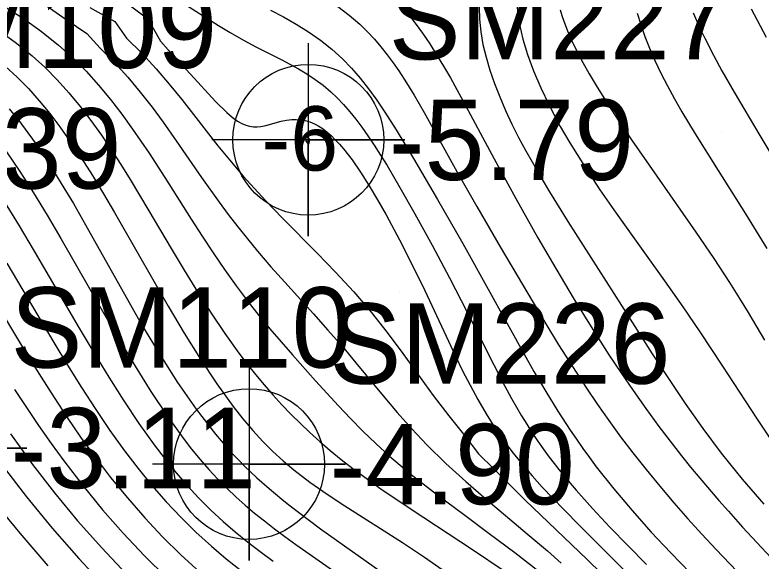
# Model space of a CAD drawing. Extents: x 2602990 to 2605851, y 618069 to 619180.
# Drawn here: x 2604068.06 to 2604091.24, y 618776.64 to 618793.62 of the extents above; entities that cross this region are included whole.
import ezdxf

# ---------------------------------------------------------------- set-up
doc = ezdxf.new("R2010")
doc.units = 0
for name, color, linetype in [('Default', 7, 'Continuous'), ('DTM Contours Major', 7, 'Continuous'), ('DTM Contours Minor', 7, 'Continuous'), ('DTM Contours Minor Text', 7, 'Continuous'), ('Exist DTM Breakline Underwater', 7, 'Continuous'), ('Exist DTM Regular Point Underwater CELL', 7, 'Continuous'), ('Exist DTM Regular Point Underwater Cogo Elevation', 7, 'Continuous'), ('Exist DTM Regular Point Underwater Cogo Number', 7, 'Continuous'), ('Exist DTM Scan Elevation Point', 7, 'Continuous')]:
    doc.layers.add(name, color=color, linetype=linetype)

# ---------------------------------------------------------------- blocks, each defined once
blk = doc.blocks.new('POINT_DISPLAY')
at = {"layer": 'Default'}
blk.add_line((0, 0), (0, 0), dxfattribs=at)

msp = doc.modelspace()

# ---------------------------------------------------------------- linework, layer by layer
at = {"layer": 'DTM Contours Major'}
for points in [[(2604071.442, 618794.059), (2604072.181, 618793.504), (2604072.575, 618792.808), (2604073.057, 618792.27), (2604073.514, 618791.782), (2604074.291, 618790.936), (2604074.642, 618790.587), (2604074.806, 618790.444), (2604074.97, 618790.325), (2604075.101, 618790.249), (2604075.227, 618790.194), (2604075.348, 618790.161), (2604075.465, 618790.145), (2604075.582, 618790.145), (2604075.7, 618790.158), (2604075.851, 618790.188), (2604076.325, 618790.316), (2604076.489, 618790.351), (2604076.657, 618790.373), (2604076.794, 618790.376), (2604076.934, 618790.365), (2604077.074, 618790.339), (2604077.216, 618790.297), (2604077.359, 618790.239), (2604077.502, 618790.162), (2604077.628, 618790.079), (2604077.755, 618789.982), (2604077.882, 618789.87), (2604078.01, 618789.745), (2604078.139, 618789.607), (2604078.268, 618789.456), (2604078.531, 618789.116), (2604078.796, 618788.733), (2604079.061, 618788.315), (2604079.325, 618787.872), (2604079.585, 618787.41), (2604080.005, 618786.626), (2604080.325, 618785.999), (2604080.786, 618785.056), (2604081.747, 618783.011), (2604081.966, 618782.561), (2604082.195, 618782.111), (2604082.436, 618781.663), (2604082.693, 618781.22), (2604082.967, 618780.784), (2604083.263, 618780.355), (2604083.534, 618779.996), (2604083.822, 618779.643), (2604084.124, 618779.293), (2604084.44, 618778.945), (2604084.768, 618778.596), (2604085.107, 618778.245), (2604085.605, 618777.738), (2604086.632, 618776.711), (2604088.158, 618775.194)], [(2604090.931, 618793.809), (2604091.397, 618792.93)], [(2604066.41, 618786.435), (2604068.071, 618783.659), (2604068.469, 618783.003), (2604068.869, 618782.358), (2604069.272, 618781.725), (2604069.681, 618781.104), (2604070.098, 618780.498), (2604070.525, 618779.905), (2604071.03, 618779.246), (2604071.551, 618778.608), (2604072.089, 618777.992), (2604072.643, 618777.401), (2604073.213, 618776.836), (2604073.799, 618776.298)]]:
    msp.add_lwpolyline(points, dxfattribs=at)
at = {"layer": 'DTM Contours Minor'}
for points in [[(2604067.735, 618793.886), (2604068.318, 618793.512), (2604068.88, 618793.113), (2604069.414, 618792.686), (2604069.853, 618792.289), (2604070.266, 618791.873), (2604070.656, 618791.44), (2604071.026, 618790.994), (2604071.377, 618790.538), (2604071.713, 618790.074), (2604071.971, 618789.701), (2604072.223, 618789.324), (2604072.713, 618788.565), (2604073.533, 618787.272), (2604073.872, 618786.746), (2604074.218, 618786.223), (2604074.572, 618785.706), (2604074.934, 618785.198), (2604075.305, 618784.7), (2604075.637, 618784.278), (2604075.976, 618783.864), (2604076.323, 618783.456), (2604076.675, 618783.051), (2604077.397, 618782.244), (2604078.107, 618781.467), (2604078.477, 618781.076), (2604078.863, 618780.685), (2604079.268, 618780.294), (2604079.697, 618779.906), (2604080.421, 618779.298), (2604081.192, 618778.695), (2604081.989, 618778.096), (2604082.792, 618777.501), (2604083.583, 618776.907), (2604084.34, 618776.314)], [(2604069.026, 618793.914), (2604069.645, 618793.478), (2604070.293, 618793.048), (2604070.704, 618792.588), (2604071.147, 618792.144), (2604071.561, 618791.688), (2604071.95, 618791.223), (2604072.315, 618790.754), (2604072.661, 618790.287), (2604073.07, 618789.71), (2604073.856, 618788.572), (2604074.402, 618787.805), (2604074.685, 618787.422), (2604074.977, 618787.04), (2604075.279, 618786.659), (2604075.593, 618786.277), (2604076.007, 618785.796), (2604076.437, 618785.313), (2604077.329, 618784.331), (2604077.781, 618783.826), (2604078.23, 618783.31), (2604078.652, 618782.807), (2604079.499, 618781.779), (2604079.934, 618781.264), (2604080.385, 618780.753), (2604080.857, 618780.252), (2604081.445, 618779.677), (2604082.06, 618779.117), (2604082.693, 618778.569), (2604083.973, 618777.492), (2604084.601, 618776.957), (2604085.031, 618776.579)], [(2604073.17, 618794.062), (2604074.38, 618793.3), (2604074.741, 618793.079), (2604075.085, 618792.878), (2604075.515, 618792.647), (2604076.327, 618792.24), (2604076.599, 618792.098), (2604076.865, 618791.949), (2604077.127, 618791.791), (2604077.381, 618791.621), (2604077.628, 618791.437), (2604077.867, 618791.237), (2604078.071, 618791.044), (2604078.269, 618790.836), (2604078.462, 618790.615), (2604078.651, 618790.379), (2604078.837, 618790.131), (2604079.021, 618789.869), (2604079.219, 618789.574), (2604079.417, 618789.264), (2604079.616, 618788.942), (2604080.017, 618788.261), (2604080.484, 618787.437), (2604081.018, 618786.464), (2604081.554, 618785.454), (2604082.101, 618784.384), (2604082.93, 618782.74), (2604083.206, 618782.213), (2604083.483, 618781.702), (2604083.795, 618781.16), (2604083.955, 618780.897), (2604084.119, 618780.638), (2604084.289, 618780.382), (2604084.464, 618780.13), (2604084.621, 618779.916), (2604084.95, 618779.489), (2604085.304, 618779.061), (2604085.49, 618778.844), (2604085.999, 618778.276), (2604086.54, 618777.697), (2604087.105, 618777.115), (2604087.681, 618776.536)], [(2604078.092, 618793.883), (2604078.443, 618793.614), (2604078.77, 618793.332), (2604079.004, 618793.105), (2604079.223, 618792.871), (2604079.429, 618792.631), (2604079.624, 618792.386), (2604079.807, 618792.136), (2604079.982, 618791.884), (2604080.224, 618791.511), (2604080.455, 618791.133), (2604080.768, 618790.59), (2604081.787, 618788.754), (2604082.405, 618787.663), (2604083.133, 618786.412), (2604084.518, 618784.073), (2604084.948, 618783.367), (2604085.171, 618783.009), (2604085.487, 618782.514), (2604085.816, 618782.014), (2604086.156, 618781.513), (2604086.509, 618781.01), (2604086.873, 618780.51), (2604087.25, 618780.012), (2604087.665, 618779.486), (2604088.091, 618778.967), (2604088.525, 618778.458), (2604088.962, 618777.96), (2604089.401, 618777.476), (2604089.838, 618777.007), (2604090.488, 618776.33)], [(2604082.483, 618793.862), (2604082.489, 618793.488), (2604082.527, 618793.102), (2604082.596, 618792.705), (2604082.691, 618792.307), (2604082.811, 618791.902), (2604082.953, 618791.491), (2604083.116, 618791.074), (2604083.297, 618790.655), (2604083.496, 618790.232), (2604083.705, 618789.817), (2604083.928, 618789.399), (2604084.163, 618788.979), (2604084.409, 618788.555), (2604084.666, 618788.126), (2604085.238, 618787.203), (2604086.905, 618784.592), (2604087.857, 618783.091), (2604088.359, 618782.318), (2604088.881, 618781.541), (2604089.427, 618780.765), (2604090, 618780), (2604090.649, 618779.192), (2604091.319, 618778.408)], [(2604083.658, 618793.877), (2604083.684, 618793.608), (2604083.73, 618793.325), (2604083.835, 618792.871), (2604083.981, 618792.39), (2604084.167, 618791.884), (2604084.39, 618791.359), (2604084.649, 618790.817), (2604084.997, 618790.16), (2604085.296, 618789.644), (2604085.747, 618788.92), (2604086.231, 618788.19), (2604086.735, 618787.461), (2604088.24, 618785.352), (2604088.807, 618784.543), (2604089.331, 618783.775), (2604090.038, 618782.706), (2604091.092, 618781.085), (2604091.574, 618780.369)], [(2604070.385, 618793.856), (2604071.157, 618793.422), (2604071.527, 618792.902), (2604072, 618792.431), (2604072.44, 618791.952), (2604072.852, 618791.47), (2604073.24, 618790.991), (2604074.363, 618789.556), (2604074.722, 618789.114), (2604075.152, 618788.608), (2604075.61, 618788.098), (2604075.851, 618787.839), (2604076.36, 618787.313), (2604077.456, 618786.206), (2604078.02, 618785.621), (2604078.58, 618785.013), (2604079.125, 618784.378), (2604079.624, 618783.748), (2604080.106, 618783.101), (2604081.054, 618781.795), (2604081.534, 618781.154), (2604082.029, 618780.533), (2604082.455, 618779.979), (2604082.949, 618779.504), (2604083.427, 618779.014), (2604083.91, 618778.537), (2604085.83, 618776.696), (2604086.293, 618776.243)], [(2604075.994, 618793.774), (2604076.398, 618793.562), (2604076.793, 618793.338), (2604077.176, 618793.098), (2604077.546, 618792.841), (2604077.9, 618792.562), (2604078.236, 618792.258), (2604078.517, 618791.967), (2604078.785, 618791.654), (2604079.044, 618791.322), (2604079.296, 618790.972), (2604079.544, 618790.603), (2604079.897, 618790.05), (2604080.435, 618789.163), (2604081.186, 618787.888), (2604081.972, 618786.518), (2604082.763, 618785.099), (2604083.824, 618783.167), (2604084.181, 618782.534), (2604084.547, 618781.911), (2604084.922, 618781.301), (2604085.302, 618780.718), (2604085.498, 618780.43), (2604085.699, 618780.145), (2604085.905, 618779.861), (2604086.117, 618779.578), (2604086.661, 618778.89), (2604087.233, 618778.21), (2604087.826, 618777.545), (2604088.43, 618776.899), (2604089.037, 618776.279)], [(2604080.264, 618793.665), (2604080.495, 618793.366), (2604080.72, 618793.053), (2604080.941, 618792.726), (2604081.158, 618792.386), (2604081.372, 618792.034), (2604081.584, 618791.669), (2604081.924, 618791.056), (2604082.946, 618789.145), (2604083.616, 618787.918), (2604084.3, 618786.698), (2604084.856, 618785.735), (2604085.429, 618784.776), (2604086.009, 618783.84), (2604086.512, 618783.057), (2604086.881, 618782.502), (2604087.263, 618781.942), (2604087.658, 618781.382), (2604088.065, 618780.824), (2604088.482, 618780.274), (2604088.762, 618779.917), (2604089.046, 618779.564), (2604089.334, 618779.216), (2604089.921, 618778.529), (2604090.22, 618778.19), (2604090.662, 618777.7), (2604091.108, 618777.217), (2604091.552, 618776.745)], [(2604084.994, 618793.782), (2604085.044, 618793.609), (2604085.104, 618793.429), (2604085.22, 618793.129), (2604085.36, 618792.813), (2604085.521, 618792.484), (2604085.702, 618792.143), (2604085.9, 618791.791), (2604086.114, 618791.43), (2604086.454, 618790.884), (2604086.821, 618790.321), (2604087.214, 618789.739), (2604087.997, 618788.608), (2604089.207, 618786.872), (2604089.764, 618786.049), (2604090.252, 618785.301), (2604090.563, 618784.809), (2604090.831, 618784.373), (2604091.347, 618783.507)], [(2604087.391, 618793.679), (2604087.497, 618793.322), (2604087.622, 618792.958), (2604087.766, 618792.59), (2604087.935, 618792.202), (2604088.123, 618791.81), (2604088.327, 618791.415), (2604088.546, 618791.017), (2604088.776, 618790.616), (2604089.187, 618789.932), (2604089.905, 618788.79), (2604090.755, 618787.442), (2604091.419, 618786.361)], [(2604089.128, 618793.692), (2604089.239, 618793.43), (2604089.358, 618793.168), (2604089.485, 618792.904), (2604089.757, 618792.374), (2604090.022, 618791.888), (2604090.402, 618791.223), (2604091.198, 618789.877), (2604092.698, 618787.382)], [(2604067.606, 618793.11), (2604068.11, 618792.747), (2604068.592, 618792.357), (2604068.992, 618791.991), (2604069.372, 618791.605), (2604069.736, 618791.2), (2604070.083, 618790.777), (2604070.418, 618790.338), (2604070.741, 618789.885), (2604071.046, 618789.435), (2604071.344, 618788.973), (2604071.638, 618788.503), (2604072.218, 618787.537), (2604072.911, 618786.366), (2604073.318, 618785.686), (2604073.731, 618785.012), (2604074.151, 618784.352), (2604074.578, 618783.714), (2604075.013, 618783.106), (2604075.271, 618782.767), (2604075.532, 618782.439), (2604075.799, 618782.12), (2604076.072, 618781.809), (2604076.353, 618781.505), (2604076.642, 618781.205), (2604076.927, 618780.922), (2604077.222, 618780.64), (2604077.531, 618780.36), (2604077.854, 618780.081), (2604078.193, 618779.802), (2604078.552, 618779.522), (2604079.423, 618778.89), (2604080.362, 618778.254), (2604082.3, 618776.984), (2604083.228, 618776.355)], [(2604067.768, 618792.024), (2604068.129, 618791.69), (2604068.476, 618791.334), (2604068.812, 618790.956), (2604069.137, 618790.558), (2604069.454, 618790.14), (2604069.765, 618789.703), (2604070.116, 618789.178), (2604070.463, 618788.632), (2604070.808, 618788.066), (2604071.153, 618787.482), (2604071.848, 618786.27), (2604072.331, 618785.421), (2604072.822, 618784.569), (2604073.319, 618783.73), (2604073.821, 618782.919), (2604074.326, 618782.154), (2604074.832, 618781.451), (2604075.138, 618781.063), (2604075.446, 618780.7), (2604075.761, 618780.359), (2604076.07, 618780.053), (2604076.391, 618779.76), (2604076.726, 618779.479), (2604077.223, 618779.098), (2604077.752, 618778.727), (2604078.307, 618778.358), (2604080.096, 618777.217), (2604080.78, 618776.765), (2604081.467, 618776.288)], [(2604067.88, 618790.706), (2604068.173, 618790.344), (2604068.46, 618789.962), (2604068.744, 618789.56), (2604069.122, 618788.989), (2604069.497, 618788.386), (2604069.873, 618787.756), (2604070.249, 618787.101), (2604071.512, 618784.846), (2604072.024, 618783.949), (2604072.555, 618783.062), (2604073.106, 618782.196), (2604073.683, 618781.366), (2604074.288, 618780.587), (2604074.463, 618780.38), (2604074.64, 618780.178), (2604074.82, 618779.981), (2604075.004, 618779.787), (2604075.193, 618779.596), (2604075.57, 618779.236), (2604075.951, 618778.898), (2604076.353, 618778.563), (2604076.561, 618778.396), (2604077.553, 618777.647), (2604079.714, 618776.106)], [(2604077.193, 618789.785), (2604077.161, 618789.802), (2604077.117, 618789.807), (2604077.098, 618789.8), (2604077.084, 618789.779), (2604077.085, 618789.748), (2604077.095, 618789.712), (2604077.113, 618789.677), (2604077.134, 618789.646), (2604077.155, 618789.624), (2604077.172, 618789.616), (2604077.185, 618789.621), (2604077.195, 618789.637), (2604077.206, 618789.701), (2604077.205, 618789.759), (2604077.193, 618789.785)], [(2604067.793, 618789.369), (2604068.212, 618788.751), (2604068.633, 618788.091), (2604069.056, 618787.397), (2604069.482, 618786.675), (2604070.82, 618784.344), (2604071.303, 618783.513), (2604071.791, 618782.699), (2604072.283, 618781.911), (2604072.781, 618781.162), (2604073.285, 618780.462), (2604073.546, 618780.126), (2604073.809, 618779.804), (2604074.078, 618779.495), (2604074.353, 618779.198), (2604074.637, 618778.911), (2604074.93, 618778.632), (2604075.211, 618778.381), (2604075.503, 618778.134), (2604075.805, 618777.891), (2604076.119, 618777.648), (2604076.445, 618777.404), (2604076.784, 618777.159), (2604078.543, 618775.929)], [(2604067.722, 618787.823), (2604068.186, 618787.069), (2604068.654, 618786.283), (2604070.056, 618783.882), (2604070.514, 618783.111), (2604070.974, 618782.357), (2604071.438, 618781.625), (2604071.906, 618780.924), (2604072.379, 618780.26), (2604072.719, 618779.815), (2604073.063, 618779.39), (2604073.415, 618778.985), (2604073.775, 618778.598), (2604074.146, 618778.227), (2604074.53, 618777.871), (2604074.898, 618777.552), (2604075.279, 618777.243), (2604075.672, 618776.939), (2604076.078, 618776.639)], [(2604067.807, 618785.902), (2604069.265, 618783.439), (2604069.695, 618782.73), (2604070.128, 618782.035), (2604070.565, 618781.359), (2604071.009, 618780.704), (2604071.461, 618780.073), (2604071.882, 618779.522), (2604072.313, 618778.994), (2604072.755, 618778.489), (2604073.209, 618778.005), (2604073.677, 618777.544), (2604074.159, 618777.103), (2604074.62, 618776.714), (2604075.094, 618776.338)], [(2604068.048, 618781.98), (2604068.417, 618781.413), (2604068.793, 618780.854), (2604069.178, 618780.303), (2604069.574, 618779.76), (2604070.165, 618778.991), (2604070.782, 618778.24), (2604071.423, 618777.51), (2604072.084, 618776.806), (2604072.763, 618776.132)], [(2604067.915, 618780.604), (2604068.256, 618780.122), (2604068.607, 618779.644), (2604069.288, 618778.765), (2604070.004, 618777.899), (2604070.752, 618777.055), (2604071.525, 618776.239)], [(2604067.665, 618779.625), (2604068.419, 618778.638), (2604069.214, 618777.669), (2604070.04, 618776.724), (2604070.889, 618775.807)], [(2604067.369, 618778.511), (2604068.204, 618777.508), (2604069.079, 618776.491)]]:
    msp.add_lwpolyline(points, dxfattribs=at)
at = {"layer": 'Exist DTM Breakline Underwater'}
msp.add_spline([(2604035.635, 618783.826), (2604046.922, 618788.857), (2604054.404, 618776.065), (2604063.935, 618764.917), (2604066.818, 618760.072), (2604072.056, 618750.919), (2604075.519, 618742.925), (2604078.512, 618734.835), (2604080.138, 618728.889), (2604076.945, 618726.238), (2604077.07, 618715.964)], degree=3, dxfattribs=at)
at = {"layer": 'Exist DTM Regular Point Underwater CELL'}
for points in [[(2604077.17, 618792.742), (2604077.17, 618786.742), (2604077.17, 618789.742), (2604080.17, 618789.742), (2604074.17, 618789.742)], [(2604065.423, 618783.158), (2604065.423, 618777.158), (2604065.423, 618780.158), (2604068.423, 618780.158), (2604062.423, 618780.158)], [(2604075.329, 618782.658), (2604075.329, 618776.658), (2604075.329, 618779.658), (2604078.329, 618779.658), (2604072.329, 618779.658)]]:
    msp.add_lwpolyline(points, dxfattribs=at)
for centre in [(2604077.17, 618789.742), (2604075.329, 618779.658)]:
    msp.add_circle(centre, 2.344, dxfattribs=at)

# ---------------------------------------------------------------- block references
at = {"layer": 'Exist DTM Scan Elevation Point', "xscale": 1.3123333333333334, "yscale": 1.3123333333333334}
for p in [(2604075, 618790), (2604080, 618790), (2604085, 618790), (2604090, 618790), (2604080, 618785), (2604085, 618785), (2604090, 618785), (2604085, 618780), (2604090, 618780)]:
    msp.add_blockref('POINT_DISPLAY', p, dxfattribs=at)

# ---------------------------------------------------------------- texts
at = {"layer": 'DTM Contours Minor Text'}
msp.add_text('-6', height=2, dxfattribs=at).set_placement((2604075.721, 618788.785))
at = {"layer": 'Exist DTM Regular Point Underwater Cogo Elevation'}
for s, p in [('-5.79', (2604079.67, 618788.492)), ('-3.39', (2604063.745, 618788.223)), ('-3.11', (2604067.923, 618778.908)), ('-4.90', (2604077.829, 618778.408))]:
    msp.add_text(s, height=2.5, dxfattribs=at).set_placement(p)
at = {"layer": 'Exist DTM Regular Point Underwater Cogo Number'}
for s, p in [('SM227', (2604079.67, 618792.242)), ('SM109', (2604063.745, 618791.973)), ('SM110', (2604067.923, 618782.658)), ('SM226', (2604077.829, 618782.158))]:
    msp.add_text(s, height=2.5, dxfattribs=at).set_placement(p)

doc.saveas('drawing.dxf')
